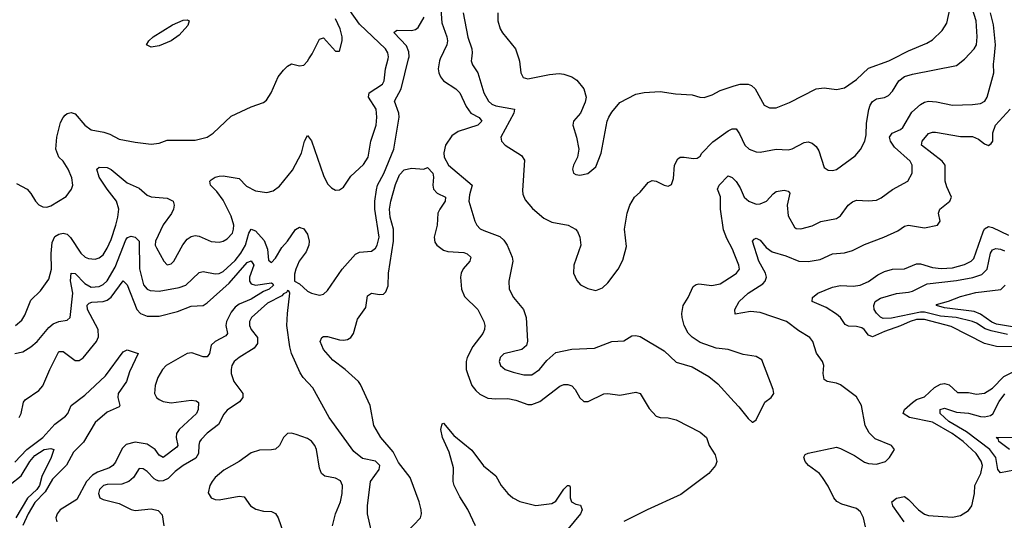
# Model space of a CAD drawing. Header units: inches. Extents: x 1694797 to 1849917, y 907313 to 1017959.
# Tile 784 of 834: x 1836434 to 1841348, y 977697 to 980196. Entities that reach past the tile are written whole.
import ezdxf

# ---------------------------------------------------------------- set-up
doc = ezdxf.new("R2010")
doc.units = ezdxf.units.IN
doc.header["$MEASUREMENT"] = 0
for name, color, linetype in [('B8937', 7, 'Continuous'), ('B8938', 7, 'Continuous'), ('B8947', 7, 'Continuous'), ('B8948', 7, 'Continuous')]:
    doc.layers.add(name, color=color, linetype=linetype)

msp = doc.modelspace()

# ---------------------------------------------------------------- linework, layer by layer
at = {"layer": 'B8937', "color": 5}
for points, elevation in [([(1836410, 978530.2), (1836450, 978537.3), (1836490, 978562.2), (1836520.8, 978590), (1836579.9, 978660.1), (1836601.7, 978678.3), (1836630, 978690.1), (1836670, 978695.6), (1836685.4, 978710), (1836698.5, 978830), (1836687.6, 978892.4), (1836690, 978930.3), (1836710, 978929.1), (1836759.2, 978879.2), (1836790, 978860.8), (1836830, 978863.6), (1836850, 978874.4), (1836870, 978892.1), (1836910, 978960.4), (1836963.1, 979096.9), (1836971.5, 979108.5), (1836990, 979115.2), (1837010.7, 979110.7), (1837030.1, 979090.1), (1837031.9, 978951.9), (1837051.7, 978871.7), (1837070, 978850.1), (1837084.4, 978844.4), (1837130, 978841), (1837230, 978859.3), (1837263.5, 978870), (1837330, 978933.5), (1837350, 978939), (1837410, 978927.8), (1837430, 978929.5), (1837450, 978939.5), (1837510, 978994.4), (1837537.8, 979030), (1837560.6, 979070), (1837576.9, 979130), (1837590, 979151), (1837610, 979141.5), (1837653.5, 979093.5), (1837670.1, 979050), (1837675.6, 978995.6), (1837690, 978984.7), (1837710, 979005.6), (1837741.9, 979058.1), (1837771, 979090), (1837810, 979148.4), (1837830, 979159.7), (1837837.6, 979157.6), (1837850, 979153.4), (1837870, 979124.6), (1837879.3, 979090), (1837877.2, 979070), (1837863.6, 979036.4), (1837828.6, 978990), (1837811.6, 978950), (1837805, 978925), (1837804.9, 978890), (1837830, 978876.9), (1837870, 978841.3), (1837890, 978830.3), (1837930, 978821.3), (1837950, 978826), (1837970, 978843.8), (1838043.1, 978950), (1838110, 979025.8), (1838130, 979035.9), (1838190, 979040.7), (1838210, 979054.9), (1838218.8, 979070), (1838228.7, 979110), (1838206.4, 979250), (1838206.3, 979290), (1838214.2, 979345.8), (1838220.2, 979370), (1838252.1, 979427.9), (1838301.8, 979550), (1838327.5, 979710), (1838326.2, 979730), (1838304.6, 979790), (1838338.4, 979850), (1838374.6, 980000)], 640), ([(1836413.7, 978670), (1836444.4, 978695.6), (1836459.5, 978720.5), (1836490, 978795.3), (1836536.9, 978843.1), (1836578.5, 978901.5), (1836592.8, 978950), (1836590.7, 979029.3), (1836596.6, 979083.4), (1836610, 979112.9), (1836630, 979126), (1836650, 979130.9), (1836670, 979126), (1836688.2, 979108.2), (1836738.2, 979030), (1836760.3, 979010), (1836776.5, 979003.5), (1836810, 979000.6), (1836830, 979006.7), (1836850, 979022.8), (1836870, 979055.3), (1836890, 979098.3), (1836913.5, 979170), (1836924.4, 979210), (1836928.5, 979250), (1836916.8, 979290), (1836869.7, 979349.7), (1836829.9, 979410), (1836819.6, 979450), (1836830, 979460.4), (1836870, 979457.6), (1836890, 979448.8), (1836970, 979381.9), (1837030, 979355.4), (1837070, 979320.7), (1837090, 979311.3), (1837170, 979304.6), (1837199.3, 979290), (1837205.3, 979270), (1837201.5, 979250), (1837191.6, 979228.4), (1837150, 979171.5), (1837112, 979090), (1837110.2, 979070), (1837116.3, 979056.3), (1837152.7, 978990), (1837170, 978972.7), (1837190, 978977.6), (1837202.4, 978990), (1837247.5, 979072.5), (1837270, 979100.2), (1837290, 979114), (1837310, 979118), (1837330, 979115.4), (1837390, 979089.4), (1837430, 979086), (1837450, 979090.2), (1837470, 979101.8), (1837495.3, 979130), (1837501.8, 979150), (1837502.3, 979170), (1837490, 979215.1), (1837450, 979294.7), (1837418.6, 979338.6), (1837386.6, 979370), (1837383.7, 979390), (1837390, 979396.3), (1837409.2, 979410), (1837430, 979414.9), (1837450, 979416.5), (1837510, 979406.7), (1837530, 979402.4), (1837565.1, 979365.1), (1837610, 979341.6), (1837666.9, 979333.1), (1837698.3, 979341.7), (1837730, 979364.2), (1837794.7, 979445.3), (1837840.5, 979530), (1837855.1, 979590), (1837870, 979617.3), (1837890, 979591), (1837950, 979418.8), (1837970, 979377.3), (1837990, 979356.3), (1838010, 979344.9), (1838030, 979347.3), (1838050, 979360.7), (1838085.9, 979414.1), (1838150, 979473.6), (1838173.7, 979510), (1838186, 979590), (1838212.8, 979670), (1838216.5, 979710), (1838212.7, 979750), (1838175.2, 979810), (1838178.6, 979830), (1838245.3, 979874.7), (1838252.7, 979890), (1838260.2, 979950), (1838272.2, 980000)], 660), ([(1836418.6, 979378.6), (1836470.4, 979350), (1836490, 979327.7), (1836512.4, 979290), (1836530, 979272.4), (1836550, 979261.3), (1836570, 979260.3), (1836590, 979266.5), (1836665.9, 979314.1), (1836692.4, 979350), (1836699.7, 979370), (1836693.7, 979406.3), (1836675, 979450), (1836650, 979489.7), (1836628.9, 979510), (1836614.1, 979550), (1836619.1, 979610), (1836637.7, 979682.3), (1836650, 979707.2), (1836661.1, 979718.9), (1836670, 979726.9), (1836690, 979733.2), (1836710, 979725.2), (1836759, 979670), (1836790, 979645.4), (1836854, 979634), (1836884.1, 979624.1), (1836930, 979600.3), (1837010, 979584.2), (1837090, 979574.9), (1837130, 979580.3), (1837170, 979594.3), (1837310, 979594.4), (1837369.8, 979610.2), (1837399.6, 979630), (1837490, 979713.7), (1837590, 979761.7), (1837650, 979783.1), (1837665.3, 979794.7), (1837688.4, 979830), (1837723.5, 979910), (1837750, 979944.4), (1837770, 979964.4), (1837790, 979975.8), (1837830, 979965.2), (1837851.4, 979968.6), (1837870, 979988.5), (1837877.3, 980000)], 680), ([(1838533.1, 980000), (1838528.4, 979990), (1838522.5, 979950), (1838525.2, 979930), (1838534.3, 979910), (1838550, 979891), (1838611.4, 979851.4), (1838630, 979831.3), (1838663.1, 979763.1), (1838686.3, 979730), (1838727.3, 979707.3), (1838740.5, 979690), (1838721.1, 979670), (1838621.9, 979638.1), (1838590, 979616.7), (1838558.5, 979570), (1838550.6, 979530.6), (1838553.2, 979510), (1838574.4, 979470), (1838693, 979370), (1838678.7, 979321.3), (1838675.3, 979290), (1838705.5, 979190), (1838715.6, 979170), (1838732.5, 979152.5), (1838750, 979142.8), (1838830, 979112.9), (1838850, 979095.3), (1838866.9, 979070), (1838892, 979010), (1838895.6, 978990), (1838874.9, 978890), (1838877.4, 978850), (1838898.9, 978810), (1838949.1, 978750), (1838961.6, 978710), (1838968, 978592), (1838963.6, 978570), (1838940.5, 978550), (1838850, 978527.6), (1838832.4, 978510), (1838830, 978502), (1838827.6, 978490), (1838834, 978470), (1838856.3, 978450), (1838896.3, 978436.3), (1838950, 978423.2), (1838990, 978423.8), (1839028.7, 978450), (1839064.6, 978495.4), (1839110, 978534.9), (1839190, 978551.4), (1839303.6, 978556.4), (1839388.8, 978588.8), (1839450, 978593.7), (1839490, 978617.6), (1839510, 978620.3), (1839530, 978614), (1839650, 978543.2), (1839710, 978486.7), (1839790, 978463.1), (1839874.2, 978414.2), (1839918, 978378), (1840000, 978289.2)], 640), ([(1838688.7, 980000), (1838687.4, 979990), (1838693.4, 979970), (1838720.3, 979930), (1838750.9, 979830), (1838773.1, 979790), (1838790, 979773.7), (1838810, 979765.2), (1838903, 979750), (1838899.7, 979730), (1838835.8, 979610), (1838839.3, 979590), (1838856.4, 979570), (1838937.7, 979517.7), (1838953.9, 979493.9), (1838943.9, 979343.9), (1838945.8, 979325.8), (1838956.9, 979296.9), (1838993.7, 979253.7), (1839050, 979204.6), (1839090, 979184.6), (1839170.8, 979170), (1839207.7, 979150), (1839218, 979138), (1839230.4, 979110), (1839235.3, 979070), (1839199.5, 978970), (1839197.6, 978930), (1839213.9, 978893.9), (1839232.7, 978872.7), (1839270, 978853.7), (1839310, 978844.9), (1839343, 978857), (1839370, 978883), (1839420.5, 978950), (1839444.2, 978995.8), (1839463.3, 979063.3), (1839452.8, 979150), (1839466.6, 979230), (1839478.4, 979270), (1839502.7, 979310), (1839530, 979334.8), (1839570, 979384), (1839590, 979393.4), (1839610, 979390.5), (1839650, 979370.5), (1839670, 979365.5), (1839687, 979373), (1839696.6, 979403.4), (1839701.6, 979470), (1839718, 979502), (1839730, 979509.1), (1839750, 979510.3), (1839797.2, 979502.8), (1839815.6, 979504.4), (1839830, 979514), (1839838.7, 979530), (1839894.2, 979585.8), (1839970, 979641.3), (1839990, 979651.5), (1840000, 979650.9)], 660), ([(1838925.5, 980000), (1838929.2, 979989.2), (1838934.9, 979930), (1838947, 979907), (1838970, 979900.9), (1839078, 979922), (1839126.8, 979926.8), (1839150, 979924.1), (1839190.1, 979910.1), (1839214.1, 979894.1), (1839250.3, 979850), (1839260.9, 979810), (1839256.4, 979783.6), (1839232.2, 979730), (1839198, 979690), (1839194.9, 979670), (1839213.4, 979610), (1839224.9, 979550), (1839218, 979510), (1839197.6, 979470), (1839193, 979450), (1839198.8, 979430), (1839210, 979423), (1839230, 979420.4), (1839270, 979428.7), (1839310, 979462), (1839336.4, 979530), (1839366.2, 979690), (1839375.1, 979710), (1839390, 979734.9), (1839430, 979783), (1839510, 979823.7), (1839550, 979832), (1839630, 979838.3), (1839706.5, 979826.5), (1839790, 979820.3), (1839829.1, 979809.1), (1839850, 979807.9), (1839890, 979820.9), (1839930, 979842.6), (1839995.3, 979864.7), (1840000, 979865.9)], 680), ([(1838364.3, 977635.7), (1838434.8, 977710), (1838439.8, 977730), (1838438.4, 977750), (1838427.9, 977790), (1838383.2, 977910), (1838325.2, 977985.2), (1838298.2, 978038.2), (1838237, 978110), (1838201.2, 978170), (1838183.7, 978270), (1838135.4, 978375.4), (1838125.7, 978390), (1838058.8, 978450), (1837996.7, 978496.7), (1837949.9, 978549.9), (1837932.8, 978590), (1837941.3, 978610), (1837950, 978614.5), (1837970, 978614.1), (1838030, 978597.4), (1838050, 978596.3), (1838070, 978600.2), (1838086.9, 978610), (1838099.4, 978630), (1838119.6, 978700.4), (1838160.8, 978759.2), (1838170, 978818), (1838190, 978831.1), (1838230, 978823.8), (1838250, 978826), (1838262.1, 978837.9), (1838272.5, 978867.5), (1838275.2, 978930), (1838300.3, 979090), (1838299.2, 979150), (1838282.9, 979210), (1838279.3, 979250), (1838285.8, 979290), (1838310, 979373.1), (1838330, 979421.8), (1838352.8, 979447.2), (1838390, 979455.5), (1838450.5, 979449.5), (1838470, 979458), (1838495.5, 979430), (1838499.1, 979410), (1838495.3, 979370), (1838499.8, 979350), (1838518, 979330), (1838558.8, 979310), (1838557.7, 979290), (1838530.1, 979250), (1838521.6, 979230), (1838517.1, 979170), (1838502.4, 979110), (1838506, 979086), (1838515.5, 979070), (1838550, 979045.1), (1838570, 979039.5), (1838650, 979034.6), (1838667.9, 979027.9), (1838685.2, 979010), (1838681.2, 978990), (1838646.9, 978953.1), (1838637.2, 978930), (1838634.3, 978910), (1838639.7, 978850), (1838654.4, 978814.4), (1838720.3, 978750), (1838750.3, 978690), (1838755.6, 978670), (1838754, 978650), (1838745, 978630), (1838695.7, 978564.3), (1838667.7, 978510), (1838661.9, 978490), (1838663.1, 978450), (1838670, 978424.4), (1838690.6, 978370.6), (1838710, 978344.5), (1838730, 978327), (1838770, 978307.5), (1838810, 978303.1), (1838870, 978305.7), (1838910, 978296.6), (1838970, 978274.8), (1838990, 978274.4), (1839030.8, 978290), (1839130, 978366.4), (1839150, 978374.3), (1839170, 978374.7), (1839190, 978367.6), (1839206.5, 978350), (1839230, 978307.7), (1839250, 978290.4), (1839270.5, 978290.5), (1839350, 978327.6), (1839370.2, 978330.2), (1839430, 978322.4), (1839510, 978336.5), (1839530.1, 978330.1), (1839575.8, 978255.8), (1839610, 978217.6), (1839630, 978210.3), (1839670, 978208.5), (1839710, 978198.4), (1839830, 978137), (1839862.4, 978110), (1839875.3, 978070), (1839904.4, 978024.4), (1839913.1, 977990), (1839907.4, 977970), (1839873.1, 977930), (1839734.2, 977825.8), (1839565.2, 977750), (1839450, 977691.1)], 620), ([(1840000, 979029), (1839991.5, 979050), (1839963, 979103), (1839947.5, 979147.5), (1839932.2, 979250), (1839932.5, 979312.5), (1839917, 979350), (1839925.1, 979370), (1839970, 979415.8), (1839990, 979408.4), (1840000, 979398.4)], 640), ([(1836430.6, 978210), (1836441.4, 978230), (1836453.2, 978286.8), (1836461.9, 978298.1), (1836530, 978345.7), (1836550, 978368.2), (1836584.6, 978450), (1836630, 978540.2), (1836650, 978539.5), (1836710, 978495.4), (1836730, 978494.2), (1836750, 978508.7), (1836816.7, 978590), (1836827, 978613), (1836826.1, 978650), (1836771.6, 978750), (1836769.9, 978770.1), (1836779.9, 978780.1), (1836794, 978786), (1836850, 978789.3), (1836870, 978795.1), (1836890, 978810.6), (1836950, 978892.8), (1836970, 978872.8), (1837018.9, 978750), (1837037.6, 978730), (1837070, 978716.4), (1837130, 978716.2), (1837221, 978739), (1837290, 978765.7), (1837350, 978769.1), (1837370, 978782.2), (1837479.1, 978880.9), (1837570, 978984.2), (1837590, 978993), (1837601.7, 978970), (1837580.9, 978910), (1837581.3, 978890), (1837590, 978877.5), (1837610, 978871.3), (1837690, 978882), (1837697.7, 978877.7), (1837700.2, 978870), (1837678.5, 978850), (1837650, 978838.7), (1837590, 978800.7), (1837530, 978776.6), (1837510, 978760.4), (1837490, 978735.3), (1837466.6, 978690), (1837462.6, 978670), (1837471.3, 978628.7), (1837462.5, 978617.5), (1837408.8, 978590), (1837390, 978571.8), (1837381.5, 978530), (1837370, 978513.3), (1837350, 978513.5), (1837292.8, 978532.8), (1837270, 978529.9), (1837164.6, 978470), (1837146.2, 978450), (1837124, 978410), (1837110.1, 978370), (1837107.3, 978330), (1837116.8, 978310), (1837130, 978299.5), (1837150, 978289.7), (1837190, 978282.8), (1837290, 978296.4), (1837314, 978294), (1837325.5, 978285.5), (1837325.4, 978250), (1837315.7, 978230), (1837230.1, 978150), (1837216.3, 978130), (1837214.9, 978110), (1837223.6, 978070), (1837217.9, 978062.1), (1837150, 978009.9), (1837130, 978022.3), (1837110, 978051.2), (1837070, 978076.4), (1837010, 978086.4), (1836964.8, 978075.2), (1836944.5, 978055.5), (1836912.3, 977987.7), (1836898.4, 977970), (1836881.5, 977958.5), (1836822.1, 977937.9), (1836797.1, 977922.9), (1836767.4, 977890), (1836719.1, 977800.9), (1836636.5, 977750), (1836620.2, 977730), (1836613.8, 977710), (1836619.3, 977690)], 620), ([(1840000, 978539.5), (1839970, 978549.3), (1839910, 978555.6), (1839830, 978583.9), (1839790, 978610.6), (1839770, 978631.9), (1839749.9, 978670), (1839740.6, 978710), (1839738.2, 978730), (1839745.5, 978770), (1839770.8, 978810), (1839795.6, 978864.4), (1839810, 978874.9), (1839823, 978877), (1839888.5, 978868.5), (1839930, 978877.3), (1840000, 978922.9)], 640), ([(1838202.2, 977590), (1838169.1, 977730), (1838169.1, 977770), (1838184.8, 977890), (1838228.7, 977950), (1838230.6, 977970), (1838210, 977992.9), (1838144.7, 978004.7), (1838101.3, 978041.3), (1837978, 978210), (1837897.6, 978357.6), (1837848.3, 978410), (1837833, 978433), (1837789.7, 978530), (1837782.4, 978562.4), (1837767.6, 978670), (1837769.8, 978730), (1837782, 978830), (1837779.2, 978839.2), (1837770, 978844.2), (1837765.1, 978834.9), (1837750, 978827.4), (1837742.2, 978817.8), (1837670, 978781.1), (1837590.2, 978710), (1837581.6, 978690), (1837580.9, 978670), (1837588.7, 978650), (1837620.9, 978610), (1837620, 978580), (1837603.6, 978556.4), (1837528.5, 978510), (1837504.2, 978490), (1837492.9, 978470), (1837489.1, 978450), (1837489.1, 978430), (1837502.8, 978390), (1837547.1, 978330), (1837547.9, 978310), (1837531.5, 978288.5), (1837470, 978246.3), (1837452.9, 978227.1), (1837425.5, 978174.5), (1837370, 978132.3), (1837339.3, 978100.7), (1837330.9, 978089.1), (1837327.6, 978072.4), (1837326.1, 978030), (1837312.9, 978007.1), (1837250.3, 977970), (1837210, 977940.4), (1837174.5, 977905.5), (1837150, 977893.7), (1837130, 977892.5), (1837116.7, 977896.7), (1837104.3, 977904.3), (1837070, 977941), (1837050, 977953.5), (1837030, 977955.1), (1837001.2, 977910), (1836978.3, 977890), (1836943.2, 977876.8), (1836870, 977875.8), (1836852, 977870), (1836833, 977850), (1836826.7, 977830), (1836833.7, 977810), (1836850, 977800.2), (1836930, 977780.9), (1836990, 977750.2), (1837010, 977746), (1837090, 977754.2), (1837125.4, 977745.5), (1837144.8, 977724.8), (1837153.2, 977670)], 640), ([(1836410, 977988), (1836469.4, 978050.6), (1836548.6, 978110), (1836610, 978177.5), (1836663.1, 978216.9), (1836674.9, 978230), (1836691.2, 978270), (1836758.3, 978321.7), (1836861.4, 978418.6), (1836950, 978537.3), (1836970, 978547.6), (1837024.4, 978530), (1836982.3, 978437.7), (1836967.4, 978390), (1836925.1, 978330), (1836923.3, 978310), (1836932.9, 978270), (1836930, 978263.5), (1836870, 978237.1), (1836810, 978184.8), (1836752.9, 978087.1), (1836702.2, 978037.8), (1836667.6, 977972.4), (1836597.6, 977902.4), (1836560.3, 977839.7), (1836510, 977785.7), (1836476.7, 977730), (1836450, 977671.6)], 580), ([(1838708.5, 977670), (1838671.3, 977751.3), (1838630, 977814.5), (1838602.5, 977870), (1838597.9, 977890), (1838598.6, 977958.6), (1838577, 978037), (1838544.5, 978110), (1838536.3, 978150), (1838542, 978178), (1838550, 978182), (1838600.7, 978120.7), (1838690, 978047.4), (1838749.5, 977969.5), (1838810, 977918.4), (1838837.8, 977870), (1838870.2, 977830), (1838894.7, 977810), (1838930, 977790.1), (1839010, 977771.3), (1839090, 977780.9), (1839110, 977793.2), (1839150, 977852.8), (1839168, 977870), (1839177.3, 977870), (1839182, 977862), (1839181.6, 977810), (1839188.5, 977790), (1839210, 977777.5), (1839232.7, 977772.7), (1839241.7, 977750), (1839233.3, 977730), (1839170, 977652.2)], 580), ([(1837995.1, 977670), (1838009.8, 977730), (1838034.5, 977790), (1838043.9, 977830), (1838045.7, 977870), (1838034.5, 977894.5), (1838010, 977908.1), (1837956.6, 977916.6), (1837940.4, 977930), (1837930, 977957.2), (1837915.7, 978050), (1837907.2, 978070), (1837890, 978091.6), (1837870, 978104.8), (1837814, 978126), (1837790, 978131.3), (1837770, 978129.6), (1837750.3, 978109.7), (1837730.3, 978070), (1837710, 978052.8), (1837690, 978048), (1837630, 978047.2), (1837590, 978033.6), (1837530, 977990.8), (1837453.5, 977946.5), (1837410.3, 977910), (1837393.8, 977890), (1837382.4, 977870), (1837374.4, 977834.4), (1837389.1, 977809.1), (1837410, 977800.3), (1837430, 977799.6), (1837530, 977816.9), (1837553.9, 977813.9), (1837586.4, 977770), (1837612.7, 977752.7), (1837650, 977742.5), (1837690, 977740.2), (1837711.4, 977731.4), (1837724.2, 977710), (1837750, 977633.4)], 660), ([(1836330, 977832.5), (1836440.4, 977919.6), (1836484.4, 977990), (1836510, 978020.1), (1836555.6, 978050), (1836590, 978055.2), (1836604.9, 978050), (1836591.6, 978010), (1836543.8, 977916.2), (1836532.9, 977870), (1836518.9, 977850), (1836473.2, 977806.8), (1836414.4, 977710)], 560)]:
    msp.add_lwpolyline(points, dxfattribs=dict(at, elevation=elevation))
at = {"layer": 'B8938', "color": 5}
for points, elevation in [([(1838534.6, 980270), (1838540.6, 980180.6), (1838566.5, 980110), (1838568.4, 980090), (1838565.4, 980070), (1838533.1, 980000)], 640), ([(1837877.3, 980000), (1837893.8, 980026.2), (1837930, 980098), (1837950, 980106), (1838010, 980038.8), (1838030, 980038), (1838044.2, 980090), (1838044, 980110), (1838034, 980150), (1838010, 980199.7)], 680), ([(1838272.2, 980000), (1838274.6, 980010), (1838271.4, 980030), (1838259.4, 980050), (1838130, 980173.3), (1838081.6, 980241.6)], 660), ([(1838374.6, 980000), (1838377, 980010), (1838375.6, 980035.6), (1838365.1, 980065.1), (1838303.1, 980130), (1838304.5, 980135.5), (1838317.1, 980142.9), (1838390, 980142.6), (1838410, 980147.2), (1838423.1, 980156.9), (1838452, 980208)], 640), ([(1838647, 980230), (1838670, 980108), (1838690.2, 980050), (1838692.6, 980030), (1838688.7, 980000)], 660), ([(1838820.2, 980230), (1838820.8, 980190), (1838832.6, 980150), (1838843.6, 980130), (1838908.2, 980050), (1838925.5, 980000)], 680)]:
    msp.add_lwpolyline(points, dxfattribs=dict(at, elevation=elevation))
at = {"layer": 'B8938', "color": 5, "elevation": 680}
msp.add_lwpolyline([(1837090, 980058), (1837066.6, 980070), (1837077.6, 980090), (1837100.5, 980110), (1837196.9, 980170), (1837250, 980193), (1837270, 980194.7), (1837279.3, 980190), (1837273, 980167), (1837230, 980118.7), (1837190, 980089.7), (1837130, 980066)], close=True, dxfattribs=at)
at = {"layer": 'B8947', "color": 5}
for points, elevation in [([(1840000, 979398.4), (1840010, 979388.4), (1840030, 979356.4), (1840050.4, 979310), (1840073, 979290), (1840110, 979275.3), (1840130, 979276.1), (1840161.6, 979290), (1840193.9, 979326.1), (1840210, 979337.6), (1840250, 979344.9), (1840270, 979340.3), (1840277.3, 979330), (1840264.2, 979270), (1840270, 979217.3), (1840300.6, 979160.6), (1840310, 979153), (1840332, 979152), (1840390, 979166.7), (1840431.9, 979188.1), (1840510, 979204), (1840530, 979217.4), (1840569.8, 979270), (1840590, 979286.7), (1840610, 979294.7), (1840670, 979291.4), (1840710, 979295.6), (1840733.9, 979306.1), (1840790, 979348.9), (1840866.6, 979390), (1840888.3, 979430), (1840888.8, 979470), (1840878.5, 979490), (1840799.5, 979559.5), (1840779.6, 979590), (1840775.4, 979610), (1840788.3, 979630), (1840830, 979647.5), (1840842, 979658), (1840886, 979734), (1840930, 979772.5), (1840950, 979784.2), (1840970, 979789.4), (1841010, 979786), (1841090, 979769.3), (1841190, 979771.9), (1841230, 979777.8), (1841250.4, 979789.6), (1841262, 979810), (1841295.4, 979930), (1841293.9, 979973.9), (1841296.9, 980000)], 640), ([(1840000, 979650.9), (1840010, 979650.3), (1840026.6, 979626.6), (1840052.9, 979570), (1840074.4, 979550), (1840110, 979535.8), (1840130, 979534.7), (1840210, 979549.2), (1840270, 979546.5), (1840290, 979551.5), (1840350, 979583.6), (1840370, 979585.8), (1840390, 979580.3), (1840410, 979562.6), (1840422.1, 979542.1), (1840450, 979458), (1840470, 979444.2), (1840490, 979442.3), (1840510, 979448), (1840604.1, 979515.9), (1840630, 979548.7), (1840652.2, 979590), (1840658.8, 979621.2), (1840660, 979680), (1840672, 979748), (1840678.6, 979770), (1840690, 979787.7), (1840710, 979800.7), (1840750, 979808.1), (1840770, 979817.7), (1840790, 979839.6), (1840822, 979890), (1840850, 979911.6), (1840890, 979924.3), (1841110, 979967.7), (1841150, 979998.3), (1841151.6, 980000)], 660), ([(1840000, 979865.9), (1840030, 979873.5), (1840070, 979874.3), (1840086.8, 979866.8), (1840104.6, 979850), (1840150.4, 979770), (1840176.2, 979756.2), (1840210, 979756.2), (1840277, 979783), (1840410, 979851.1), (1840450, 979855.6), (1840510, 979847.7), (1840550, 979855.3), (1840610, 979896.8), (1840670, 979953.4), (1840772.8, 979990), (1840791.9, 980000)], 680), ([(1840655.4, 977664.6), (1840646, 977710), (1840630, 977738.8), (1840610, 977756.1), (1840537.1, 977777.1), (1840511.7, 977791.7), (1840496.7, 977810), (1840470, 977867.2), (1840441, 977910), (1840425.8, 977930), (1840370.5, 977970), (1840354.1, 977990), (1840348.4, 978011.6), (1840355, 978025), (1840368.6, 978031.4), (1840510, 978061.6), (1840530, 978056.2), (1840600, 978020), (1840650, 977987.1), (1840670, 977980.1), (1840710, 977977), (1840754.6, 977990), (1840775, 978010), (1840800.5, 978050), (1840785.6, 978070), (1840703, 978103), (1840673.3, 978133.3), (1840654.5, 978170), (1840636.2, 978270), (1840610, 978312.6), (1840530, 978373), (1840510, 978382), (1840464, 978390), (1840450, 978399.3), (1840444.2, 978430), (1840447.4, 978470), (1840440.9, 978490), (1840411.1, 978531.1), (1840392.4, 978590), (1840378, 978610), (1840323, 978643), (1840262, 978690), (1840130, 978734), (1840080.9, 978739.1), (1840005.7, 978725.7), (1840004.1, 978750), (1840025.1, 978790), (1840069.7, 978830), (1840143.2, 978876.8), (1840154.7, 978890), (1840160.7, 978910), (1840156.4, 978930), (1840123.9, 978990), (1840091.5, 979090), (1840099.6, 979100.4), (1840110, 979104.6), (1840130, 979094.9), (1840159.4, 979059.4), (1840190, 979037.3), (1840257.5, 979017.5), (1840323, 978990), (1840370, 978989), (1840430, 978998.9), (1840490, 979027.5), (1840550, 979032.9), (1840590, 979043.9), (1840650, 979073.7), (1840746.9, 979110), (1840817.4, 979142.6), (1840850, 979164.5), (1840870, 979171), (1840950, 979157), (1841015.1, 979170), (1841027.4, 979190), (1841020.2, 979230), (1841027.3, 979250), (1841075.9, 979290), (1841085, 979310), (1841061.4, 979361.4), (1841053.5, 979390), (1841053.8, 979470), (1841038, 979490), (1840935, 979570), (1840938.5, 979590), (1840970, 979627.5), (1840990, 979635), (1841005.2, 979634.8), (1841130, 979613), (1841190, 979613.5), (1841219.8, 979599.8), (1841250, 979575.8), (1841270, 979568.7), (1841282.7, 979577.3), (1841290.8, 979589.2), (1841291.9, 979631.9), (1841303.7, 979670), (1841376.8, 979750)], 620), ([(1841402.5, 978562.5), (1841310, 978565.2), (1841250, 978579), (1841083.8, 978663.8), (1840950, 978699.9), (1840910, 978698.6), (1840877.8, 978690), (1840830, 978667), (1840750, 978639.9), (1840690, 978613.5), (1840670, 978621.5), (1840649.6, 978649.6), (1840637, 978657), (1840610, 978664.3), (1840570, 978665.5), (1840553.7, 978673.7), (1840531, 978710), (1840510, 978726.5), (1840459.1, 978759.1), (1840388.9, 978788.9), (1840391.2, 978810), (1840417.8, 978830), (1840490, 978860.3), (1840530, 978869.2), (1840594, 978866), (1840629.2, 978870.8), (1840670.6, 978889.4), (1840717.3, 978922.7), (1840750, 978938.6), (1840790.6, 978950.6), (1840850, 978951.7), (1840910, 978977.5), (1840930, 978977.3), (1840990, 978958.7), (1841033.9, 978953.9), (1841090, 978957.3), (1841150, 978973.2), (1841183.4, 978990), (1841195.6, 979004.4), (1841242.3, 979137.7), (1841250, 979152.6), (1841270, 979163.8), (1841290, 979158.6), (1841370, 979120.6)], 580), ([(1840000, 978922.9), (1840010.9, 978930), (1840026, 978950), (1840023.9, 978970), (1840000, 979029)], 640), ([(1841364.5, 978624.5), (1841282.2, 978642.2), (1841252.9, 978652.9), (1841210, 978681.4), (1841190, 978689.6), (1841108.8, 978708.8), (1841030, 978715.2), (1840950, 978736.6), (1840930, 978736.3), (1840786.1, 978706.1), (1840744.5, 978704.5), (1840730, 978710.6), (1840710.8, 978730.7), (1840698.3, 978750), (1840696.5, 978770), (1840703.7, 978790), (1840730, 978805.7), (1840810, 978829.6), (1840870, 978835.3), (1840890, 978841.4), (1840962.9, 978877.1), (1841110, 978894.7), (1841190.5, 978909.5), (1841235.4, 978924.6), (1841262.4, 978950), (1841278.8, 979030), (1841290, 979046.3), (1841306.8, 979053.2), (1841330, 979050.8), (1841350, 979042.9)], 560), ([(1841390, 978662.6), (1841310, 978676.2), (1841285.3, 978685.3), (1841230, 978725.4), (1841198.7, 978738.7), (1841050, 978758.4), (1841010, 978769), (1841010, 978773.7), (1841070, 978790.7), (1841130, 978814.6), (1841205.8, 978834.2), (1841331.5, 978848.5), (1841352.9, 978870)], 540), ([(1840000, 978289.2), (1840023.6, 978263.6), (1840070, 978206), (1840090, 978186.8), (1840093.2, 978186.8), (1840110, 978198), (1840153, 978287), (1840185.2, 978310), (1840198, 978330), (1840195.1, 978350), (1840138.7, 978498.7), (1840110, 978514.5), (1840044.8, 978524.8), (1840000, 978539.5)], 640), ([(1840848.1, 977690), (1840792.2, 977770), (1840786.9, 977790), (1840810, 977806.7), (1840850, 977815.3), (1840870, 977801.5), (1840919.5, 977750), (1840950, 977728.4), (1840970, 977721.2), (1841090, 977712.4), (1841130, 977721.6), (1841170, 977746.5), (1841185.8, 977770), (1841198.9, 977830), (1841202, 977870), (1841230.4, 977930), (1841238.8, 977970), (1841232.8, 977992.8), (1841207.4, 978030), (1841142.2, 978090), (1841088.2, 978130), (1840990, 978186.3), (1840874.7, 978210), (1840843.4, 978230), (1840849.9, 978250), (1840890, 978285), (1840910, 978299.8), (1840950, 978312.8), (1840999.3, 978360.7), (1841030, 978376.4), (1841050, 978379.1), (1841073.8, 978373.8), (1841115.3, 978335.3), (1841170, 978334.4), (1841210, 978326.7), (1841250, 978332.4), (1841290, 978357.2), (1841345.3, 978414.7), (1841410, 978446.7)], 580), ([(1841433.6, 977953.6), (1841330, 977934.5), (1841316.4, 977950), (1841306.7, 978010), (1841275.4, 978050), (1841159.2, 978139.2), (1841071.2, 978190), (1841027.4, 978230), (1841027.5, 978250), (1841050, 978256.1), (1841110, 978237.4), (1841170, 978232.1), (1841230, 978215.1), (1841250, 978214.3), (1841279.1, 978220.9), (1841291, 978229), (1841322.9, 978290), (1841351.5, 978328.5)], 560), ([(1841373.7, 978050), (1841321.5, 978090), (1841319.7, 978099.7), (1841308.3, 978110), (1841390, 978112.6)], 540)]:
    msp.add_lwpolyline(points, dxfattribs=dict(at, elevation=elevation))
at = {"layer": 'B8948', "color": 5}
for points, elevation in [([(1840791.9, 980000), (1840870, 980040.7), (1840961.3, 980078.7), (1840990, 980094.7), (1841038.7, 980141.3), (1841062, 980178), (1841086.9, 980293.1)], 680), ([(1841151.6, 980000), (1841198.5, 980050), (1841209.2, 980070.8), (1841213.2, 980110), (1841207.2, 980190), (1841188.9, 980248.9)], 660), ([(1841296.9, 980000), (1841304.9, 980070), (1841294.1, 980170), (1841279.4, 980230)], 640)]:
    msp.add_lwpolyline(points, dxfattribs=dict(at, elevation=elevation))

doc.saveas('drawing.dxf')
